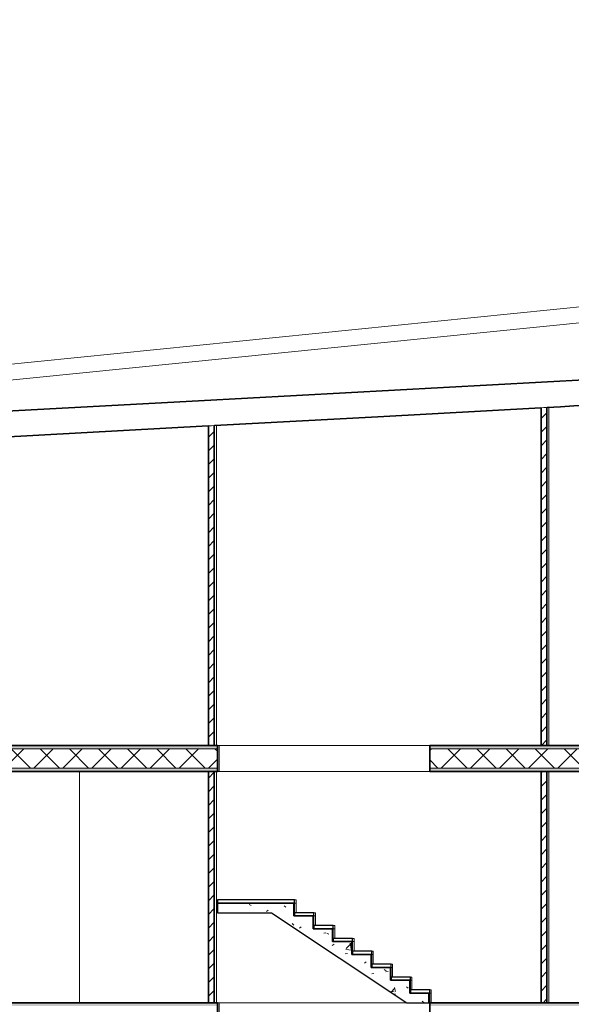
# Model space of a CAD drawing. Header units: inches. Extents: x 424 to 2043, y -237 to 445.
# Tile 888 of 965: x 960 to 969, y 226 to 241. Entities that reach past the tile are written whole.
import ezdxf

# ---------------------------------------------------------------- set-up
doc = ezdxf.new("R2010")
doc.units = ezdxf.units.IN
doc.header["$MEASUREMENT"] = 0
for name, color, linetype, lineweight in [('A-FLOR', 192, 'Continuous', 9), ('A-FLOR-MCUT', 51, 'Continuous', 9), ('A-FLOR-PATT', 8, 'Continuous', 35), ('A-GENM', 13, 'Continuous', 9), ('A-ROOF', 132, 'Continuous', 9), ('A-WALL', 113, 'Continuous', 9), ('A-WALL-PATT', 111, 'Continuous', 25), ('S-STRS', 31, 'Continuous', 9)]:
    doc.layers.add(name, color=color, linetype=linetype, lineweight=lineweight)
pattern_1 = [(0, (988.56703, 228.86908), (0.406, 0.102), [0.034, -0.271, 0.034, -0.271, -1.626]), (0, (988.56703, 228.86908), (0.406, 0.102), [-0.61, 0.034, -0.576, 0.034, -0.271, -0.711]), (0, (988.56703, 228.86908), (0.406, 0.102), [-1.524, 0.034, -0.17, 0.034, -0.474]), (120, (988.72003, 228.92008), (-0.2913346, 0.30060631), [0.034, -0.271, 0.034, -0.271, -1.626]), (120, (988.72003, 228.92008), (-0.2913346, 0.30060631), [-0.61, 0.034, -0.576, 0.034, -0.271, -0.711]), (120, (988.72003, 228.92008), (-0.2913346, 0.30060631), [-1.524, 0.034, -0.17, 0.034, -0.474]), (240, (988.77103, 229.12308), (-0.1146654, -0.40260631), [0.034, -0.271, 0.034, -0.271, -1.626]), (240, (988.77103, 229.12308), (-0.1146654, -0.40260631), [-0.61, 0.034, -0.576, 0.034, -0.271, -0.711]), (240, (988.77103, 229.12308), (-0.1146654, -0.40260631), [-1.524, 0.034, -0.17, 0.034, -0.474])]
pattern_2 = [(0, (988.56703, 228.86908), (0, 0.15), []), (90, (988.56703, 228.86908), (-0.15, 9e-18), [])]
pattern_3 = [(45, (988.56703, 228.86908), (-0.106066, 0.106066), [])]
pattern_4 = [(45, (988.56703, 228.86908), (-0.212132, 0.212132), []), (135, (988.56703, 228.86908), (-0.212132, -0.212132), [])]

# ---------------------------------------------------------------- blocks, each defined once
blk = doc.blocks.new('Generic Models 2 - Generic Models 2-140614-Section 2')
at = {"layer": 'A-GENM'}
blk.add_line((59.411, 24.896), (-9.66, 17.951), dxfattribs=at)

msp = doc.modelspace()

# ---------------------------------------------------------------- hatches: boundary and pattern name
at = {"layer": 'A-FLOR-PATT', "lineweight": 9}
h = msp.add_hatch(dxfattribs=at)
h.set_pattern_fill('FP_2', color=256, style=0, pattern_type=2)
h.set_pattern_definition(pattern_1)
h.paths.add_polyline_path([(1012.1, 230.1), (1013.368, 230.1), (1013.368, 230.15), (983.772, 230.15), (983.772, 230.1), (1010.713, 230.1)], flags=0)
h.paths.add_polyline_path([(941.76, 230.1), (963.389, 230.1), (963.389, 230.15), (941.76, 230.15)], flags=0)
h.paths.add_polyline_path([(970.519, 230.1), (970.519, 230.15), (966.692, 230.15), (966.692, 230.1), (970.472, 230.1)], flags=0)
h = msp.add_hatch(dxfattribs=at)
h.set_pattern_fill('FP_3', color=256, style=0, pattern_type=2)
h.set_pattern_definition([(45, (988.56703, 228.86908), (-0.2262742, 0.2262742), []), (135, (988.56703, 228.86908), (-0.2262742, -0.2262742), [])])
h.paths.add_polyline_path([(941.76, 229.8), (963.389, 229.8), (963.389, 230.1), (941.76, 230.1), (941.76, 229.822)], flags=0)
h.paths.add_polyline_path([(1012.794, 229.8), (1013.368, 229.8), (1013.368, 230.1), (983.772, 230.1), (983.772, 229.8), (1012.1, 229.8)], flags=0)
h.paths.add_polyline_path([(970.519, 229.8), (970.519, 230.1), (966.692, 230.1), (966.692, 229.8), (970.472, 229.8)], flags=0)
h = msp.add_hatch(dxfattribs=at)
h.set_pattern_fill('FP_1', color=256, style=0, pattern_type=2)
h.set_pattern_definition([(108.435, (988.67603, 228.86908), (-0.41678894, 0.83294356), [0.158, -1.159]), (139.399, (988.626028, 229.019077), (-2.49915805, 2.08284494), [0.077, -3.763]), (136.848, (988.984028, 229.069077), (-6.247659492, 5.831057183), [0.183, -8.952]), (109.983, (988.851028, 229.194077), (-1.249748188, 3.331484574), [0.098, -4.778]), (90, (988.81703, 228.86908), (-0.416, 0.417), [0.083, -0.333]), (118.443, (988.817028, 228.953077), (2.9159587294, -5.414786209), [0.227, -11.141]), (84.289, (988.709028, 229.152077), (-0.416051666, -3.748202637), [0.084, -4.102]), (129.806, (988.71703, 229.23608), (1.66603147, -2.08199523), [0.065, -3.188])])
h.paths.add_polyline_path([(1012.794, 229.75), (1013.368, 229.75), (1013.368, 229.8), (983.772, 229.8), (983.772, 229.75), (1012.1, 229.75)], flags=0)
h.paths.add_polyline_path([(941.76, 229.75), (963.389, 229.75), (963.389, 229.8), (941.76, 229.8)], flags=0)
h.paths.add_polyline_path([(970.519, 229.75), (970.519, 229.8), (966.692, 229.8), (966.692, 229.75), (970.472, 229.75)], flags=0)
h = msp.add_hatch(dxfattribs=at)
h.set_pattern_fill('FP_2', color=256, style=0, pattern_type=2)
h.set_pattern_definition(pattern_1)
h.paths.add_polyline_path([(1012.794, 226.1), (1013.368, 226.1), (1013.368, 226.15), (983.772, 226.15), (983.772, 226.1), (1012.1, 226.1)], flags=0)
h.paths.add_polyline_path([(945.537, 226.1), (963.389, 226.1), (963.389, 226.15), (945.537, 226.15)], flags=0)
h.paths.add_polyline_path([(970.472, 226.1), (970.519, 226.1), (970.519, 226.15), (966.692, 226.15), (966.692, 226.1), (969.778, 226.1)], flags=0)
at = {"layer": 'A-WALL-PATT', "lineweight": 9}
h = msp.add_hatch(dxfattribs=at)
h.set_pattern_fill('FP_4', color=256, style=0, pattern_type=2)
h.set_pattern_definition(pattern_2)
h.paths.add_polyline_path([(968.427, 230.15), (968.427, 235.408), (968.417, 235.407), (968.417, 230.15)], flags=0)
h = msp.add_hatch(dxfattribs=at)
h.set_pattern_fill('FP_5', color=256, style=0, pattern_type=2)
h.set_pattern_definition(pattern_3)
h.paths.add_polyline_path([(968.507, 230.15), (968.507, 235.412), (968.427, 235.408), (968.427, 230.15)], flags=0)
h = msp.add_hatch(dxfattribs=at)
h.set_pattern_fill('FP_6', color=256, style=0, pattern_type=2)
h.set_pattern_definition(pattern_4)
h.paths.add_polyline_path([(968.517, 230.15), (968.517, 235.413), (968.507, 235.412), (968.507, 230.15)], flags=0)
h = msp.add_hatch(dxfattribs=at)
h.set_pattern_fill('FP_6', color=256, style=0, pattern_type=2)
h.set_pattern_definition(pattern_4)
h.paths.add_polyline_path([(963.256, 230.15), (963.256, 235.126), (963.246, 235.126), (963.246, 230.15)], flags=0)
h = msp.add_hatch(dxfattribs=at)
h.set_pattern_fill('FP_5', color=256, style=0, pattern_type=2)
h.set_pattern_definition(pattern_3)
h.paths.add_polyline_path([(963.336, 230.15), (963.336, 235.131), (963.256, 235.126), (963.256, 230.15)], flags=0)
h = msp.add_hatch(dxfattribs=at)
h.set_pattern_fill('FP_4', color=256, style=0, pattern_type=2)
h.set_pattern_definition(pattern_2)
h.paths.add_polyline_path([(963.346, 230.15), (963.346, 235.131), (963.336, 235.131), (963.336, 230.15)], flags=0)
h = msp.add_hatch(dxfattribs=at)
h.set_pattern_fill('FP_6', color=256, style=0, pattern_type=2)
h.set_pattern_definition(pattern_4)
h.paths.add_polyline_path([(963.246, 226.15), (963.256, 226.15), (963.256, 229.75), (963.246, 229.75), (963.246, 226.563)], flags=0)
h = msp.add_hatch(dxfattribs=at)
h.set_pattern_fill('FP_5', color=256, style=0, pattern_type=2)
h.set_pattern_definition(pattern_3)
h.paths.add_polyline_path([(963.256, 226.15), (963.336, 226.15), (963.336, 229.75), (963.256, 229.75), (963.256, 226.563)], flags=0)
h = msp.add_hatch(dxfattribs=at)
h.set_pattern_fill('FP_4', color=256, style=0, pattern_type=2)
h.set_pattern_definition(pattern_2)
h.paths.add_polyline_path([(963.336, 226.15), (963.346, 226.15), (963.346, 229.75), (963.336, 229.75), (963.336, 226.563)], flags=0)
h = msp.add_hatch(dxfattribs=at)
h.set_pattern_fill('FP_4', color=256, style=0, pattern_type=2)
h.set_pattern_definition(pattern_2)
h.paths.add_polyline_path([(968.417, 226.15), (968.427, 226.15), (968.427, 229.75), (968.417, 229.75), (968.417, 226.563)], flags=0)
h = msp.add_hatch(dxfattribs=at)
h.set_pattern_fill('FP_5', color=256, style=0, pattern_type=2)
h.set_pattern_definition(pattern_3)
h.paths.add_polyline_path([(968.427, 226.15), (968.507, 226.15), (968.507, 229.75), (968.427, 229.75), (968.427, 226.563)], flags=0)
h = msp.add_hatch(dxfattribs=at)
h.set_pattern_fill('FP_6', color=256, style=0, pattern_type=2)
h.set_pattern_definition(pattern_4)
h.paths.add_polyline_path([(968.507, 226.15), (968.517, 226.15), (968.517, 229.75), (968.507, 229.75), (968.507, 226.563)], flags=0)
at = {"layer": 'S-STRS'}
h = msp.add_hatch(dxfattribs=at)
h.set_pattern_fill('FP_7', color=256, style=0, pattern_type=2)
h.set_pattern_definition([(50, (988.567, 228.8691), (0.728831, -0.063291), [0.076, -0.838]), (355, (988.567, 228.8691), (-0.140933, 0.76419), [0.061, -0.671]), (100.451, (988.628, 228.8641), (0.587733, 0.700228), [0.065, -0.712]), (46.184, (988.567, 229.0721), (1.084173, -0.168552), [0.114, -1.257]), (96.636, (988.658, 229.0581), (0.950027, 0.989415), [0.097, -1.069]), (351.184, (988.567, 229.0721), (0.94997, 0.990104), [0.091, -1.006]), (21, (988.669, 229.0221), (0.606766, -0.4087), [0.076, -0.838]), (326, (988.669, 229.0221), (0.247225, 0.736702), [0.061, -0.671]), (71.451, (988.72, 228.9881), (0.85352, 0.327495), [0.065, -0.712]), (37.5, (988.56703, 228.86908), (0.0124776, 0.3385577), [0.034, -0.629, 0.034, -0.647, -0.673]), (37.5, (988.56703, 228.86908), (0.0124776, 0.3385577), [-1.343, 0.034, -0.64]), (7.5, (988.56703, 228.86908), (0.2670375, 0.40028), [0.034, -0.355, 0.034, -0.614, -0.257]), (7.5, (988.56703, 228.86908), (0.2670375, 0.40028), [-1.035, 0.034, -0.223]), (327.5, (988.34103, 228.86908), (0.5425395, -0.0231283), [0.034, -0.22, 0.034, -0.759, -1.052]), (327.5, (988.34103, 228.86908), (0.5425395, -0.0231283), [-1.046, 0.034, -1.018]), (317.5, (988.23903, 228.8691), (0.592223, 0.1015895), [0.034, -0.297, 0.034, -0.493, -0.747]), (317.5, (988.23903, 228.8691), (0.592223, 0.1015895), [-0.856, 0.034, -0.713])])
h.paths.add_polyline_path([(966.679, 226.15), (966.679, 226.3), (966.379, 226.3), (966.379, 226.5), (966.079, 226.5), (966.079, 226.7), (965.779, 226.7), (965.779, 226.9), (965.478, 226.9), (965.478, 227.1), (965.178, 227.1), (965.178, 227.3), (964.878, 227.3), (964.878, 227.5), (964.577, 227.5), (964.577, 227.7), (963.389, 227.7), (963.389, 227.55), (964.232, 227.55), (966.334, 226.15)], flags=0)

# ---------------------------------------------------------------- linework, layer by layer
at = {"layer": 'A-FLOR', "lineweight": 35}
for p, q in [((963.389, 230.15), (941.76, 230.15)), ((963.389, 229.75), (963.389, 230.15)), ((970.519, 230.15), (966.692, 230.15)), ((966.692, 230.15), (966.692, 229.75)), ((941.76, 229.75), (963.389, 229.75)), ((966.692, 229.75), (970.519, 229.75)), ((963.389, 226.15), (945.607, 226.15)), ((963.389, 225.75), (963.389, 226.15)), ((970.519, 226.15), (966.692, 226.15)), ((966.692, 226.15), (966.692, 225.75))]:
    msp.add_line(p, q, dxfattribs=at)
at = {"layer": 'A-FLOR'}
for p, q in [((963.389, 230.15), (966.692, 230.15)), ((963.416, 230.15), (963.416, 229.75)), ((966.692, 229.75), (963.389, 229.75)), ((963.389, 226.15), (966.334, 226.15)), ((963.416, 226.15), (963.416, 225.75))]:
    msp.add_line(p, q, dxfattribs=at)
at = {"layer": 'A-FLOR-MCUT'}
for p, q in [((963.389, 230.1), (941.76, 230.1)), ((970.519, 230.1), (966.692, 230.1)), ((963.389, 229.8), (941.76, 229.8)), ((970.519, 229.8), (966.692, 229.8))]:
    msp.add_line(p, q, dxfattribs=at)
at = {"layer": 'A-ROOF', "flags": 128}
msp.add_lwpolyline([(1013.368, 241.189), (1005.59, 240.407), (997.812, 239.624), (990.034, 238.842), (982.257, 238.06), (974.479, 237.278), (966.701, 236.496), (958.923, 235.714), (955.034, 235.323)], dxfattribs=at)
at = {"layer": 'A-ROOF', "lineweight": 35, "flags": 128}
for points in [[(1013.368, 238.255), (1004.989, 237.799), (996.611, 237.343), (988.232, 236.887), (979.853, 236.431), (971.475, 235.974), (963.096, 235.518), (954.718, 235.062), (946.339, 234.606), (937.994, 234.152)], [(963.346, 235.131), (965.882, 235.269), (968.417, 235.407)], [(959.293, 234.911), (961.27, 235.018), (963.246, 235.126)]]:
    msp.add_lwpolyline(points, dxfattribs=at)
at = {"layer": 'A-ROOF', "lineweight": 35}
msp.add_open_spline([(968.517, 235.413), (970.726, 235.533), (975.143, 235.773), (981.77, 236.134), (986.187, 236.374), (988.396, 236.494)], degree=3, dxfattribs=at)
at = {"layer": 'A-WALL', "lineweight": 25}
for p, q in [((968.417, 235.407), (968.417, 230.15)), ((968.517, 230.15), (968.517, 235.413)), ((963.246, 235.126), (963.246, 230.15)), ((963.346, 230.15), (963.346, 235.131)), ((963.246, 229.75), (963.246, 226.15)), ((963.346, 226.15), (963.346, 229.75)), ((968.417, 229.75), (968.417, 226.15)), ((968.517, 226.15), (968.517, 229.75))]:
    msp.add_line(p, q, dxfattribs=at)
at = {"layer": 'A-WALL'}
for p, q in [((968.427, 235.408), (968.427, 230.15)), ((968.507, 235.412), (968.507, 230.15)), ((968.541, 230.15), (968.541, 235.414)), ((963.256, 230.15), (963.256, 235.126)), ((963.336, 230.15), (963.336, 235.131)), ((963.376, 235.133), (963.376, 230.15)), ((961.246, 226.15), (961.246, 229.75)), ((963.256, 226.15), (963.256, 229.75)), ((963.336, 226.15), (963.336, 229.75)), ((963.376, 229.75), (963.376, 226.15)), ((968.427, 229.75), (968.427, 226.15)), ((968.507, 229.75), (968.507, 226.15)), ((968.541, 226.15), (968.541, 229.75))]:
    msp.add_line(p, q, dxfattribs=at)
at = {"layer": 'A-WALL', "flags": 128}
for points in [[(968.427, 235.408), (968.422, 235.407), (968.417, 235.407)], [(968.507, 235.412), (968.467, 235.41), (968.427, 235.408)], [(968.517, 235.413), (968.512, 235.412), (968.507, 235.412)], [(963.256, 235.126), (963.251, 235.126), (963.246, 235.126)], [(963.336, 235.131), (963.296, 235.128), (963.256, 235.126)], [(963.346, 235.131), (963.341, 235.131), (963.336, 235.131)]]:
    msp.add_lwpolyline(points, dxfattribs=at)
at = {"layer": 'S-STRS', "lineweight": 25}
for p, q in [((964.59, 227.75), (963.389, 227.75)), ((963.389, 227.75), (963.389, 227.7)), ((964.577, 227.7), (963.389, 227.7)), ((963.389, 227.7), (963.389, 227.55)), ((963.389, 227.7), (964.59, 227.7)), ((964.577, 227.5), (964.577, 227.7)), ((964.59, 227.7), (964.577, 227.7)), ((964.577, 227.7), (964.577, 227.5)), ((964.59, 227.7), (964.59, 227.75)), ((964.59, 227.5), (964.59, 227.7)), ((963.389, 227.55), (964.232, 227.55)), ((964.232, 227.55), (966.334, 226.15)), ((964.89, 227.55), (964.59, 227.55)), ((964.59, 227.55), (964.59, 227.5)), ((964.89, 227.5), (964.89, 227.55)), ((964.878, 227.5), (964.577, 227.5)), ((964.577, 227.5), (964.59, 227.5)), ((964.59, 227.5), (964.89, 227.5)), ((964.878, 227.3), (964.878, 227.5)), ((964.89, 227.5), (964.878, 227.5)), ((964.878, 227.5), (964.878, 227.3)), ((964.89, 227.3), (964.89, 227.5)), ((965.178, 227.3), (964.878, 227.3)), ((964.878, 227.3), (964.89, 227.3)), ((965.191, 227.35), (964.89, 227.35)), ((964.89, 227.35), (964.89, 227.3)), ((964.89, 227.3), (965.191, 227.3)), ((965.178, 227.1), (965.178, 227.3)), ((965.191, 227.3), (965.178, 227.3)), ((965.178, 227.3), (965.178, 227.1)), ((965.191, 227.3), (965.191, 227.35)), ((965.191, 227.1), (965.191, 227.3)), ((965.478, 227.1), (965.178, 227.1)), ((965.178, 227.1), (965.191, 227.1)), ((965.491, 227.15), (965.191, 227.15)), ((965.191, 227.15), (965.191, 227.1)), ((965.191, 227.1), (965.491, 227.1)), ((965.478, 226.9), (965.478, 227.1)), ((965.491, 227.1), (965.478, 227.1)), ((965.478, 227.1), (965.478, 226.9)), ((965.491, 227.1), (965.491, 227.15)), ((965.491, 226.9), (965.491, 227.1)), ((965.791, 226.95), (965.491, 226.95)), ((965.491, 226.95), (965.491, 226.9)), ((965.791, 226.9), (965.791, 226.95)), ((965.779, 226.9), (965.478, 226.9)), ((965.478, 226.9), (965.491, 226.9)), ((965.491, 226.9), (965.791, 226.9)), ((965.779, 226.7), (965.779, 226.9)), ((965.791, 226.9), (965.779, 226.9)), ((965.779, 226.9), (965.779, 226.7)), ((965.791, 226.7), (965.791, 226.9)), ((966.079, 226.7), (965.779, 226.7)), ((965.779, 226.7), (965.791, 226.7)), ((966.091, 226.75), (965.791, 226.75)), ((965.791, 226.75), (965.791, 226.7)), ((965.791, 226.7), (966.091, 226.7)), ((966.079, 226.5), (966.079, 226.7)), ((966.091, 226.7), (966.079, 226.7)), ((966.079, 226.7), (966.079, 226.5)), ((966.091, 226.7), (966.091, 226.75)), ((966.091, 226.5), (966.091, 226.7)), ((966.379, 226.5), (966.079, 226.5)), ((966.079, 226.5), (966.091, 226.5)), ((966.392, 226.55), (966.091, 226.55)), ((966.091, 226.55), (966.091, 226.5)), ((966.091, 226.5), (966.392, 226.5)), ((966.379, 226.3), (966.379, 226.5)), ((966.392, 226.5), (966.379, 226.5)), ((966.379, 226.5), (966.379, 226.3)), ((966.392, 226.5), (966.392, 226.55)), ((966.392, 226.3), (966.392, 226.5)), ((966.679, 226.3), (966.379, 226.3)), ((966.379, 226.3), (966.392, 226.3)), ((966.692, 226.35), (966.392, 226.35)), ((966.392, 226.35), (966.392, 226.3)), ((966.392, 226.3), (966.692, 226.3)), ((966.679, 226.15), (966.679, 226.3)), ((966.692, 226.3), (966.679, 226.3)), ((966.679, 226.3), (966.679, 226.15)), ((966.692, 226.3), (966.692, 226.35)), ((966.692, 226.15), (966.692, 226.3)), ((966.334, 226.15), (966.679, 226.15)), ((966.679, 226.15), (966.692, 226.15))]:
    msp.add_line(p, q, dxfattribs=at)
at = {"layer": 'S-STRS'}
for p, q in [((964.59, 227.75), (964.615, 227.75)), ((964.615, 227.7), (964.59, 227.7)), ((964.615, 227.7), (964.59, 227.7)), ((964.615, 227.7), (964.615, 227.75)), ((964.615, 227.7), (964.615, 227.55)), ((964.89, 227.55), (964.914, 227.55)), ((964.914, 227.5), (964.914, 227.55)), ((964.914, 227.5), (964.89, 227.5)), ((964.914, 227.5), (964.89, 227.5)), ((964.914, 227.5), (964.914, 227.35)), ((965.191, 227.35), (965.214, 227.35)), ((965.214, 227.3), (965.191, 227.3)), ((965.214, 227.3), (965.191, 227.3)), ((965.214, 227.3), (965.214, 227.35)), ((965.214, 227.3), (965.214, 227.15)), ((965.491, 227.15), (965.514, 227.15)), ((965.514, 227.1), (965.491, 227.1)), ((965.514, 227.1), (965.491, 227.1)), ((965.514, 227.1), (965.514, 227.15)), ((965.514, 227.1), (965.514, 226.95)), ((965.791, 226.95), (965.814, 226.95)), ((965.814, 226.9), (965.814, 226.95)), ((965.814, 226.9), (965.791, 226.9)), ((965.814, 226.9), (965.791, 226.9)), ((965.814, 226.9), (965.814, 226.75)), ((966.091, 226.75), (966.113, 226.75)), ((966.113, 226.7), (966.091, 226.7)), ((966.113, 226.7), (966.091, 226.7)), ((966.113, 226.7), (966.113, 226.75)), ((966.113, 226.7), (966.113, 226.55)), ((966.392, 226.55), (966.413, 226.55)), ((966.413, 226.5), (966.392, 226.5)), ((966.413, 226.5), (966.392, 226.5)), ((966.413, 226.5), (966.413, 226.55)), ((966.413, 226.5), (966.413, 226.35)), ((966.692, 226.35), (966.713, 226.35)), ((966.713, 226.3), (966.692, 226.3)), ((966.713, 226.3), (966.692, 226.3)), ((966.713, 226.3), (966.713, 226.35)), ((966.713, 226.3), (966.713, 226.15))]:
    msp.add_line(p, q, dxfattribs=at)

# ---------------------------------------------------------------- block references
at = {"layer": 'A-GENM'}
msp.add_blockref('Generic Models 2 - Generic Models 2-140614-Section 2', (954.069, 216.55), dxfattribs=at)

doc.saveas('drawing.dxf')
